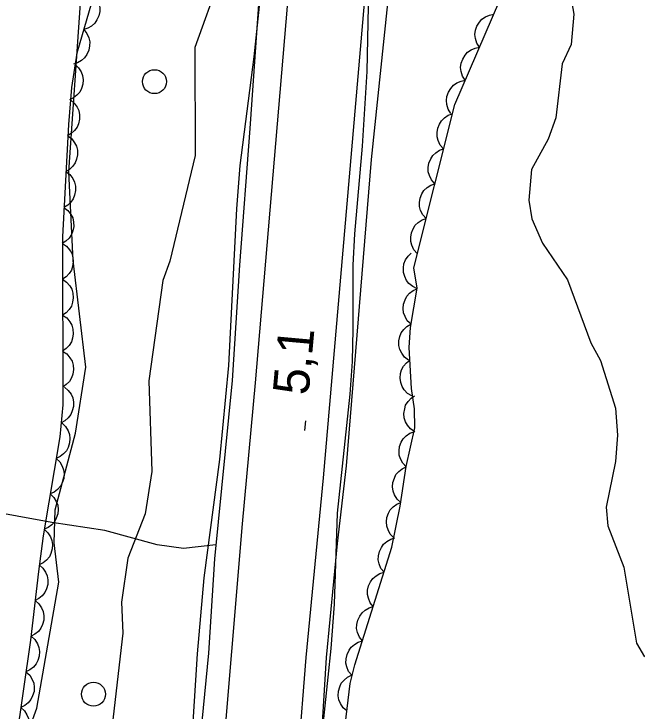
# Model space of a CAD drawing. Extents: x 282461 to 284471, y 5554090 to 5557646.
# Drawn here: x 283478.4 to 283530.4, y 5555987.7 to 5556045.9 of the extents above; entities that cross this region are included whole.
import ezdxf

# ---------------------------------------------------------------- set-up
doc = ezdxf.new("R2010")
doc.units = 0
for name, color, linetype in [('Niveau 1', 7, 'Continuous'), ('Niveau 2', 7, 'Continuous'), ('Niveau 21', 7, 'Continuous'), ('Niveau 22', 7, 'Continuous'), ('Niveau 3', 7, 'Continuous'), ('Niveau 36', 7, 'Continuous'), ('Niveau 44', 7, 'Continuous')]:
    doc.layers.add(name, color=color, linetype=linetype)

msp = doc.modelspace()

# ---------------------------------------------------------------- linework, layer by layer
at = {"layer": 'Niveau 1'}
for points in [[(283504.17, 5555985.76), (283504.92, 5555992.93), (283505.2, 5555996.63), (283505.44, 5556004.25), (283506.51, 5556014.16), (283506.69, 5556016.89), (283506.76, 5556019.61), (283506.75, 5556024.94), (283506.88, 5556027.55), (283507.52, 5556034.86), (283507.93, 5556041.11), (283508.08, 5556049.32), (283508.34, 5556052.23), (283508.8, 5556055.72), (283509.17, 5556061.29), (283509.51, 5556063.92), (283509.7, 5556066.29), (283509.75, 5556068.5), (283510.31, 5556073.8), (283511.08, 5556080.03), (283510.73, 5556080.84)], [(283493.13, 5555982.39), (283493.76, 5555992.5), (283494.31, 5555998.85), (283495.62, 5556008.72), (283496.39, 5556016.56), (283497.05, 5556029.65), (283497.31, 5556033.25), (283498.48, 5556042.32), (283499.21, 5556049.23), (283500.01, 5556055.36), (283500.69, 5556064.48), (283501.44, 5556069.88), (283501.84, 5556075.59), (283502.96, 5556079.26), (283504.11, 5556080.43)]]:
    msp.add_lwpolyline(points, dxfattribs=at)
at = {"layer": 'Niveau 2'}
for points in [[(283495.63, 5556048.92), (283493.53, 5556043.1), (283493.57, 5556034.08), (283491.46, 5556025.27), (283490.87, 5556023.67), (283489.71, 5556015.28), (283489.95, 5556007.73), (283489.4, 5556004.19), (283487.96, 5556000.48), (283487.42, 5555996.82), (283487.52, 5555994.23), (283486.56, 5555985.8)], [(283524.62, 5556049.06), (283525.17, 5556045.89), (283524.95, 5556043.36), (283524.19, 5556041.75), (283523.65, 5556037.24), (283523.01, 5556035.46), (283521.62, 5556032.92), (283521.4, 5556030.37), (283521.67, 5556028.81), (283522.55, 5556026.78), (283524.64, 5556023.72), (283526.58, 5556018.46), (283527.38, 5556016.97), (283528.65, 5556013), (283528.8, 5556010.76), (283528.63, 5556008.56), (283527.87, 5556004.75), (283527.99, 5556003.17), (283529.33, 5555999.73), (283530.4, 5555993.38), (283531.06, 5555992.24)], [(283479.19, 5555984.73), (283480.36, 5555987.96), (283482.18, 5555998.47), (283481.81, 5556001.77), (283481.89, 5556004.51), (283483.57, 5556010.92), (283484.43, 5556016.43), (283483.4, 5556025.32), (283483.03, 5556032.74), (283484, 5556046.8)]]:
    msp.add_lwpolyline(points, dxfattribs=at)
at = {"layer": 'Niveau 21'}
for points in [[(283460.71, 5555718.97), (283464.36, 5555736.1), (283469.98, 5555765.27), (283471.92, 5555775.57), (283474.52, 5555790.34), (283476.3, 5555799.49), (283477.96, 5555808.81), (283480.08, 5555821.56), (283481.62, 5555831.93), (283482.77, 5555840.04), (283484.86, 5555856.85), (283486.57, 5555874.63), (283490.46, 5555919.03), (283493.03, 5555950.9), (283494.81, 5555971.05), (283497.52, 5556003.36), (283498.59, 5556015.13), (283507.24, 5556117.01)], [(283469.14, 5555728.42), (283472.32, 5555743.35), (283473.9, 5555752.15), (283475.3, 5555758.17), (283476.57, 5555764.88), (283481.78, 5555793.89), (283484.88, 5555811.49), (283487.66, 5555829.11), (283488.7, 5555836.23), (283489.73, 5555844.57), (283490.72, 5555851.64), (283493.04, 5555874.78), (283495.51, 5555902.08), (283496.11, 5555911.14), (283496.8, 5555918.44), (283497.32, 5555925.68), (283498.06, 5555933.74), (283498.64, 5555941.5), (283500.91, 5555967.99), (283502.83, 5555992.18), (283504.27, 5556007.2), (283509.33, 5556065.83), (283511.06, 5556084.73), (283513.66, 5556115.09)], [(283492.52, 5555850.14), (283495.22, 5555873.66), (283496.11, 5555882.02), (283497.01, 5555891.93), (283497.85, 5555902.94), (283498.6, 5555916.78), (283500.02, 5555934.63), (283500.87, 5555943.73), (283501.43, 5555953.35), (283502.23, 5555961.81), (283503.97, 5555983.09), (283504.53, 5555992.19), (283505.44, 5556001.7), (283506.2, 5556008.2), (283508.29, 5556033.77), (283511.44, 5556064.1), (283513.27, 5556080.88), (283515.65, 5556109.56)], [(283503.9, 5556104.84), (283503.1, 5556096.19), (283502.47, 5556087.83), (283499.48, 5556055.91), (283498.14, 5556036.36), (283497.27, 5556024.95), (283496.66, 5556015.32), (283495.18, 5556000.44), (283494.67, 5555992.56), (283493.09, 5555976.29), (283491.31, 5555953.51), (283487.89, 5555907.7), (283485.51, 5555884.08), (283483.68, 5555866.93), (283482.17, 5555853.32), (283480.13, 5555837.14), (283478.87, 5555828.51), (283477.05, 5555817.96), (283474.47, 5555804.05), (283473.53, 5555798.33)]]:
    msp.add_lwpolyline(points, dxfattribs=at)
at = {"layer": 'Niveau 22'}
msp.add_lwpolyline([(283495.3, 5556001.6), (283492.6, 5556001.28), (283490.39, 5556001.6), (283486.02, 5556002.79), (283481.6, 5556003.45), (283473.22, 5556005), (283466.99, 5556005.83), (283461.88, 5556005.67), (283454.09, 5556004.92), (283449.72, 5556004.95), (283444.48, 5556005.6), (283433.19, 5556007.48), (283425.5, 5556009.15), (283416.13, 5556012.02), (283409.37, 5556014.63), (283401.59, 5556017.09), (283394.79, 5556019.4)], dxfattribs=at)
at = {"layer": 'Niveau 3'}
msp.add_line((283502.72, 5556011.15), (283502.8, 5556011.95), dxfattribs=at)
at = {"layer": 'Niveau 36'}
for centre in [(283490.167, 5556040.258), (283485.078, 5555989.125)]:
    msp.add_circle(centre, 1, dxfattribs=at)
at = {"layer": 'Niveau 44'}
for points in [[(283506.08, 5555986.55), (283506.51, 5555990.01), (283506.9, 5555991.57), (283509.99, 5556001.39), (283510.67, 5556004.81), (283511.18, 5556008.12), (283511.89, 5556011.36), (283511.88, 5556012.94), (283511.61, 5556014.65), (283511.43, 5556018.06), (283511.53, 5556019.74), (283512.09, 5556023.02), (283511.8, 5556024.72), (283515.23, 5556038.35), (283518.99, 5556047.05), (283525.4, 5556058.48), (283527.91, 5556064.3), (283529.7, 5556073.6), (283529.45, 5556087.59), (283528.93, 5556093.85), (283528.87, 5556100.81)], [(283485.12, 5556047.48), (283485.39, 5556047.16), (283485.54, 5556046.78), (283485.62, 5556046.46), (283485.61, 5556046.11), (283485.54, 5556045.75), (283485.37, 5556045.41), (283485.2, 5556045.13), (283484.93, 5556044.9), (283484.61, 5556044.72), (283484.27, 5556044.61)], [(283484.93, 5556046.84), (283483.68, 5556042.64), (283483.24, 5556039.78), (283482.99, 5556036.69), (283482.49, 5556027.3), (283482.52, 5556013.29), (283482.27, 5556010.62), (283480.89, 5556002.35), (283480.48, 5555999.36), (283479.84, 5555993.64), (283478.59, 5555985.11)], [(283517.29, 5556043.13), (283517.07, 5556043.48), (283516.96, 5556043.87), (283516.91, 5556044.2), (283516.97, 5556044.55), (283517.08, 5556044.9), (283517.29, 5556045.22), (283517.5, 5556045.47), (283517.79, 5556045.67), (283518.13, 5556045.82), (283518.49, 5556045.88)], [(283484.27, 5556044.61), (283484.53, 5556044.28), (283484.69, 5556043.91), (283484.77, 5556043.59), (283484.76, 5556043.24), (283484.68, 5556042.88), (283484.52, 5556042.53), (283484.34, 5556042.26), (283484.07, 5556042.03), (283483.75, 5556041.84), (283483.41, 5556041.73)], [(283516.1, 5556040.37), (283515.88, 5556040.72), (283515.77, 5556041.11), (283515.72, 5556041.44), (283515.77, 5556041.79), (283515.89, 5556042.14), (283516.1, 5556042.46), (283516.3, 5556042.72), (283516.6, 5556042.91), (283516.94, 5556043.06), (283517.29, 5556043.13)], [(283483.54, 5556041.7), (283483.84, 5556041.42), (283484.05, 5556041.07), (283484.17, 5556040.77), (283484.21, 5556040.42), (283484.19, 5556040.05), (283484.07, 5556039.68), (283483.93, 5556039.39), (283483.7, 5556039.13), (283483.41, 5556038.9), (283483.08, 5556038.74)], [(283514.91, 5556037.61), (283514.69, 5556037.96), (283514.58, 5556038.36), (283514.53, 5556038.68), (283514.58, 5556039.03), (283514.7, 5556039.38), (283514.91, 5556039.7), (283515.11, 5556039.96), (283515.41, 5556040.15), (283515.75, 5556040.3), (283516.1, 5556040.37)], [(283483.16, 5556038.73), (283483.48, 5556038.47), (283483.71, 5556038.14), (283483.86, 5556037.84), (283483.92, 5556037.5), (283483.92, 5556037.13), (283483.83, 5556036.75), (283483.72, 5556036.45), (283483.5, 5556036.17), (283483.23, 5556035.92), (283482.91, 5556035.74)], [(283514.3, 5556034.66), (283514.02, 5556034.97), (283513.85, 5556035.34), (283513.75, 5556035.65), (283513.75, 5556036), (283513.81, 5556036.37), (283513.96, 5556036.72), (283514.12, 5556037), (283514.38, 5556037.24), (283514.69, 5556037.45), (283515.03, 5556037.57)], [(283482.94, 5556035.74), (283483.27, 5556035.49), (283483.51, 5556035.16), (283483.67, 5556034.87), (283483.74, 5556034.53), (283483.75, 5556034.16), (283483.67, 5556033.78), (283483.56, 5556033.47), (283483.35, 5556033.19), (283483.09, 5556032.93), (283482.78, 5556032.75)], [(283513.57, 5556031.74), (283513.29, 5556032.05), (283513.12, 5556032.42), (283513.02, 5556032.74), (283513.01, 5556033.09), (283513.07, 5556033.46), (283513.23, 5556033.81), (283513.39, 5556034.09), (283513.65, 5556034.33), (283513.96, 5556034.53), (283514.3, 5556034.66)], [(283482.78, 5556032.75), (283483.11, 5556032.5), (283483.35, 5556032.17), (283483.51, 5556031.88), (283483.58, 5556031.53), (283483.59, 5556031.16), (283483.51, 5556030.79), (283483.4, 5556030.48), (283483.19, 5556030.2), (283482.93, 5556029.94), (283482.62, 5556029.75)], [(283512.83, 5556028.83), (283512.56, 5556029.14), (283512.38, 5556029.51), (283512.29, 5556029.83), (283512.28, 5556030.18), (283512.34, 5556030.54), (283512.49, 5556030.9), (283512.66, 5556031.18), (283512.92, 5556031.42), (283513.23, 5556031.62), (283513.57, 5556031.74)], [(283482.62, 5556029.75), (283482.95, 5556029.5), (283483.19, 5556029.17), (283483.35, 5556028.88), (283483.42, 5556028.54), (283483.43, 5556028.17), (283483.35, 5556027.8), (283483.24, 5556027.49), (283483.04, 5556027.2), (283482.77, 5556026.95), (283482.46, 5556026.76)], [(283512.1, 5556025.92), (283511.82, 5556026.23), (283511.65, 5556026.6), (283511.55, 5556026.91), (283511.55, 5556027.27), (283511.61, 5556027.63), (283511.76, 5556027.98), (283511.92, 5556028.27), (283512.18, 5556028.5), (283512.5, 5556028.71), (283512.83, 5556028.83)], [(283482.49, 5556026.76), (283482.84, 5556026.53), (283483.09, 5556026.21), (283483.27, 5556025.93), (283483.36, 5556025.59), (283483.39, 5556025.22), (283483.33, 5556024.84), (283483.24, 5556024.53), (283483.05, 5556024.24), (283482.79, 5556023.96), (283482.5, 5556023.76)], [(283512.1, 5556022.97), (283511.72, 5556023.15), (283511.41, 5556023.42), (283511.19, 5556023.67), (283511.05, 5556023.99), (283510.95, 5556024.34), (283510.95, 5556024.73), (283510.99, 5556025.05), (283511.13, 5556025.38), (283511.33, 5556025.69), (283511.59, 5556025.94)], [(283482.5, 5556023.76), (283482.84, 5556023.53), (283483.1, 5556023.21), (283483.27, 5556022.93), (283483.36, 5556022.59), (283483.4, 5556022.22), (283483.33, 5556021.84), (283483.25, 5556021.53), (283483.05, 5556021.24), (283482.8, 5556020.96), (283482.5, 5556020.76)], [(283511.58, 5556020.01), (283511.27, 5556020.3), (283511.08, 5556020.66), (283510.95, 5556020.97), (283510.92, 5556021.32), (283510.95, 5556021.68), (283511.08, 5556022.05), (283511.22, 5556022.34), (283511.46, 5556022.6), (283511.75, 5556022.83), (283512.08, 5556022.97)], [(283482.5, 5556020.76), (283482.85, 5556020.53), (283483.11, 5556020.21), (283483.28, 5556019.93), (283483.37, 5556019.59), (283483.4, 5556019.22), (283483.34, 5556018.85), (283483.25, 5556018.53), (283483.06, 5556018.24), (283482.81, 5556017.97), (283482.51, 5556017.76)], [(283511.37, 5556017.02), (283511.04, 5556017.27), (283510.8, 5556017.6), (283510.64, 5556017.9), (283510.57, 5556018.24), (283510.56, 5556018.61), (283510.65, 5556018.99), (283510.76, 5556019.29), (283510.97, 5556019.58), (283511.24, 5556019.83), (283511.55, 5556020.02)], [(283482.51, 5556017.76), (283482.86, 5556017.53), (283483.11, 5556017.21), (283483.29, 5556016.93), (283483.38, 5556016.59), (283483.41, 5556016.23), (283483.35, 5556015.85), (283483.26, 5556015.53), (283483.07, 5556015.24), (283482.81, 5556014.97), (283482.52, 5556014.76)], [(283511.64, 5556014.02), (283511.29, 5556014.23), (283511.01, 5556014.54), (283510.83, 5556014.81), (283510.72, 5556015.14), (283510.67, 5556015.51), (283510.71, 5556015.89), (283510.78, 5556016.21), (283510.96, 5556016.52), (283511.2, 5556016.8), (283511.49, 5556017.02)], [(283482.66, 5556014.76), (283482.98, 5556014.49), (283483.21, 5556014.16), (283483.35, 5556013.86), (283483.41, 5556013.51), (283483.41, 5556013.14), (283483.31, 5556012.77), (283483.19, 5556012.47), (283482.97, 5556012.19), (283482.69, 5556011.95), (283482.38, 5556011.77)], [(283511.89, 5556011.03), (283511.54, 5556011.27), (283511.29, 5556011.58), (283511.11, 5556011.86), (283511.02, 5556012.2), (283510.99, 5556012.57), (283511.05, 5556012.95), (283511.13, 5556013.26), (283511.33, 5556013.56), (283511.58, 5556013.83), (283511.87, 5556014.04)], [(283482.46, 5556011.76), (283482.76, 5556011.47), (283482.96, 5556011.12), (283483.09, 5556010.81), (283483.12, 5556010.46), (283483.09, 5556010.1), (283482.97, 5556009.73), (283482.83, 5556009.44), (283482.59, 5556009.18), (283482.29, 5556008.96), (283481.97, 5556008.8)], [(283511.18, 5556008.11), (283510.89, 5556008.41), (283510.71, 5556008.77), (283510.6, 5556009.09), (283510.58, 5556009.44), (283510.63, 5556009.81), (283510.77, 5556010.16), (283510.93, 5556010.45), (283511.18, 5556010.7), (283511.49, 5556010.91), (283511.82, 5556011.04)], [(283481.97, 5556008.8), (283482.27, 5556008.52), (283482.47, 5556008.16), (283482.59, 5556007.86), (283482.63, 5556007.51), (283482.6, 5556007.14), (283482.47, 5556006.78), (283482.33, 5556006.48), (283482.09, 5556006.22), (283481.8, 5556006), (283481.47, 5556005.85)], [(283510.72, 5556005.14), (283510.41, 5556005.42), (283510.21, 5556005.77), (283510.08, 5556006.08), (283510.04, 5556006.43), (283510.07, 5556006.8), (283510.19, 5556007.16), (283510.32, 5556007.46), (283510.56, 5556007.72), (283510.85, 5556007.95), (283511.18, 5556008.11)], [(283481.47, 5556005.85), (283481.78, 5556005.56), (283481.98, 5556005.21), (283482.1, 5556004.9), (283482.13, 5556004.55), (283482.1, 5556004.18), (283481.98, 5556003.82), (283481.84, 5556003.52), (283481.6, 5556003.27), (283481.31, 5556003.04), (283480.98, 5556002.89)], [(283510.15, 5556002.19), (283509.85, 5556002.49), (283509.67, 5556002.85), (283509.55, 5556003.16), (283509.53, 5556003.51), (283509.57, 5556003.88), (283509.71, 5556004.24), (283509.85, 5556004.53), (283510.1, 5556004.78), (283510.4, 5556005), (283510.73, 5556005.14)], [(283480.96, 5556002.89), (283481.28, 5556002.61), (283481.49, 5556002.27), (283481.62, 5556001.96), (283481.66, 5556001.61), (283481.64, 5556001.25), (283481.53, 5556000.88), (283481.4, 5556000.58), (283481.17, 5556000.32), (283480.88, 5556000.08), (283480.56, 5555999.92)], [(283509.33, 5555999.3), (283509.07, 5555999.63), (283508.92, 5556000.01), (283508.84, 5556000.33), (283508.86, 5556000.68), (283508.94, 5556001.04), (283509.11, 5556001.38), (283509.29, 5556001.66), (283509.57, 5556001.88), (283509.89, 5556002.06), (283510.23, 5556002.17)], [(283480.54, 5555999.92), (283480.86, 5555999.65), (283481.08, 5555999.31), (283481.22, 5555999.01), (283481.27, 5555998.66), (283481.26, 5555998.29), (283481.16, 5555997.93), (283481.03, 5555997.62), (283480.81, 5555997.35), (283480.53, 5555997.11), (283480.21, 5555996.94)], [(283508.43, 5555996.44), (283508.17, 5555996.76), (283508.02, 5555997.14), (283507.94, 5555997.46), (283507.96, 5555997.82), (283508.04, 5555998.18), (283508.21, 5555998.52), (283508.39, 5555998.79), (283508.67, 5555999.01), (283508.99, 5555999.2), (283509.33, 5555999.3)], [(283480.21, 5555996.94), (283480.53, 5555996.67), (283480.75, 5555996.33), (283480.89, 5555996.03), (283480.94, 5555995.68), (283480.93, 5555995.31), (283480.82, 5555994.95), (283480.7, 5555994.64), (283480.48, 5555994.37), (283480.19, 5555994.13), (283479.88, 5555993.96)], [(283507.53, 5555993.57), (283507.27, 5555993.9), (283507.12, 5555994.28), (283507.04, 5555994.6), (283507.06, 5555994.95), (283507.14, 5555995.31), (283507.31, 5555995.65), (283507.49, 5555995.93), (283507.76, 5555996.15), (283508.09, 5555996.33), (283508.43, 5555996.44)], [(283479.89, 5555993.96), (283480.2, 5555993.68), (283480.4, 5555993.33), (283480.53, 5555993.03), (283480.57, 5555992.68), (283480.55, 5555992.31), (283480.43, 5555991.95), (283480.3, 5555991.65), (283480.07, 5555991.38), (283479.78, 5555991.15), (283479.45, 5555991)], [(283506.63, 5555990.71), (283506.37, 5555991.03), (283506.22, 5555991.41), (283506.14, 5555991.73), (283506.16, 5555992.09), (283506.24, 5555992.45), (283506.41, 5555992.79), (283506.59, 5555993.06), (283506.86, 5555993.28), (283507.18, 5555993.47), (283507.53, 5555993.57)], [(283479.45, 5555991), (283479.76, 5555990.71), (283479.97, 5555990.36), (283480.1, 5555990.06), (283480.14, 5555989.71), (283480.12, 5555989.34), (283480, 5555988.98), (283479.86, 5555988.68), (283479.63, 5555988.42), (283479.34, 5555988.19), (283479.02, 5555988.03)], [(283506.23, 5555987.73), (283505.91, 5555988), (283505.7, 5555988.35), (283505.56, 5555988.65), (283505.51, 5555989), (283505.53, 5555989.37), (283505.64, 5555989.73), (283505.76, 5555990.04), (283505.99, 5555990.3), (283506.28, 5555990.54), (283506.6, 5555990.71)], [(283479.02, 5555988.03), (283479.33, 5555987.75), (283479.53, 5555987.4), (283479.66, 5555987.09), (283479.7, 5555986.74), (283479.68, 5555986.38), (283479.56, 5555986.01), (283479.43, 5555985.71), (283479.2, 5555985.45), (283478.91, 5555985.22), (283478.58, 5555985.06)]]:
    msp.add_lwpolyline(points, dxfattribs=at)

# ---------------------------------------------------------------- texts
at = {"layer": 'Niveau 3'}
msp.add_text('5,1  ', height=3, rotation=84.85831, dxfattribs=at).set_placement((283503.02, 5556014.02))

doc.saveas('drawing.dxf')
